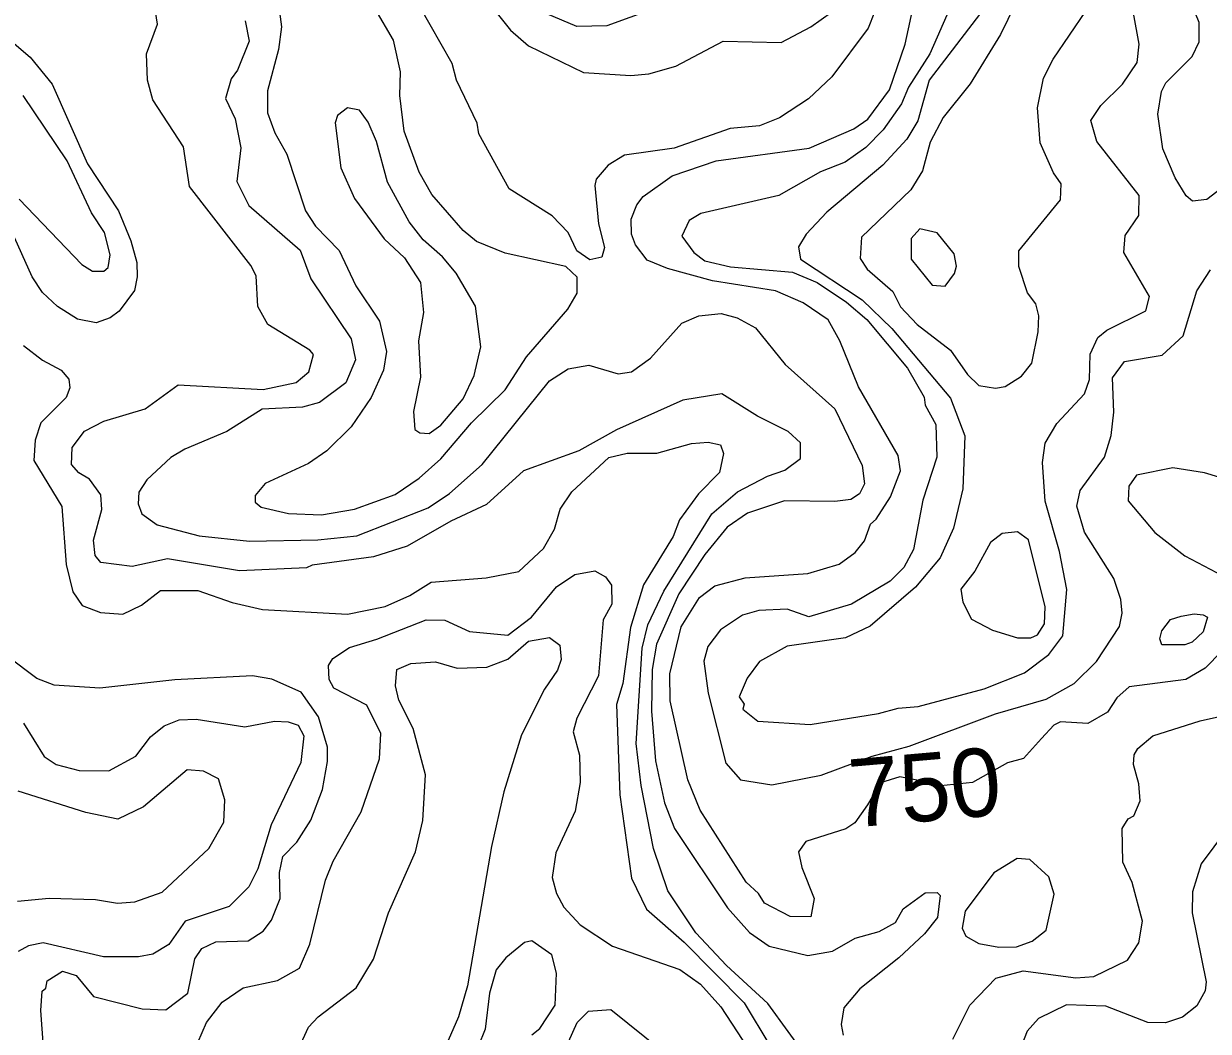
# Model space of a CAD drawing. Extents: x 763.2 to 816.8, y 7896.5 to 7952.7.
# Drawn here: x 771.916 to 774.699, y 7909.984 to 7912.351 of the extents above; entities that cross this region are included whole.
import ezdxf
from ezdxf.enums import TextEntityAlignment as Align

# ---------------------------------------------------------------- set-up
doc = ezdxf.new("R2010")
doc.units = 0
doc.header["$LTSCALE"] = 0.064
doc.layers.add('1', color=7, linetype='Continuous', lineweight=25)
doc.layers.add('2', color=7, linetype='Continuous', lineweight=13)
doc.layers.add('61', color=7, linetype='Continuous')

msp = doc.modelspace()

# ---------------------------------------------------------------- linework, layer by layer
at = {"layer": '1'}
for points in [[(772.5114, 7912.4209), (772.5212, 7912.3433), (772.5143, 7912.2898), (772.4886, 7912.1928), (772.4885, 7912.1415), (772.5059, 7912.0941), (772.5341, 7912.0442), (772.5777, 7911.9109), (772.6009, 7911.8749), (772.6567, 7911.8179), (772.6955, 7911.7347), (772.7514, 7911.6518), (772.7678, 7911.5803), (772.7608, 7911.5367), (772.7321, 7911.4729), (772.685, 7911.4038), (772.6274, 7911.3477), (772.5848, 7911.3179), (772.4827, 7911.2705), (772.4593, 7911.2421), (772.4593, 7911.2268), (772.4734, 7911.2149), (772.5376, 7911.2005), (772.6153, 7911.1972), (772.6928, 7911.2105), (772.7884, 7911.2445), (772.8448, 7911.2835), (772.8955, 7911.3282), (772.9678, 7911.4135), (773.0467, 7911.4908), (773.0965, 7911.5685), (773.1942, 7911.68), (773.2161, 7911.718), (773.2157, 7911.7553), (773.1893, 7911.7805), (773.0466, 7911.8117), (772.9794, 7911.8391), (772.9479, 7911.865), (772.8744, 7911.9496), (772.8443, 7912.0021), (772.8093, 7912.098), (772.799, 7912.1817), (772.8005, 7912.2375), (772.7844, 7912.3118), (772.7413, 7912.3854)], [(773.7362, 7910.4052), (773.7435, 7910.3686), (773.773, 7910.2957), (773.7646, 7910.2526), (773.7166, 7910.2539), (773.6563, 7910.2846), (773.6419, 7910.3078), (773.6126, 7910.3345), (773.505, 7910.5037), (773.4761, 7910.5744), (773.4344, 7910.7601), (773.4333, 7910.8234), (773.4605, 7910.9342), (773.5035, 7911.0025), (773.5395, 7911.0306), (773.6107, 7911.0489), (773.7577, 7911.0594), (773.8313, 7911.0809), (773.8687, 7911.1085), (773.8913, 7911.1358), (773.9048, 7911.175), (773.9187, 7911.1869), (773.952, 7911.2392), (773.9756, 7911.3007), (773.9705, 7911.3365), (773.8771, 7911.498), (773.8329, 7911.6057), (773.8053, 7911.6547), (773.7472, 7911.6951), (773.6821, 7911.7228), (773.5338, 7911.7469), (773.4284, 7911.7757), (773.3803, 7911.7952), (773.3528, 7911.8311), (773.3432, 7911.8564), (773.343, 7911.8915), (773.356, 7911.9251), (773.3709, 7911.9449), (773.4389, 7911.9929), (773.5427, 7912.0285), (773.761, 7912.0586), (773.8656, 7912.1036), (773.8989, 7912.1263), (773.9495, 7912.1955), (773.9868, 7912.3025), (774.0088, 7912.4033)], [(773.3939, 7912.3847), (773.2853, 7912.3457), (773.2155, 7912.3443), (773.1448, 7912.3737)], [(774.8484, 7911.2482), (774.6898, 7911.296), (774.6157, 7911.3071), (774.5297, 7911.2905), (774.5117, 7911.2644), (774.5108, 7911.2303), (774.5728, 7911.1556), (774.6439, 7911.1006), (774.7333, 7911.0541)], [(772.536, 7909.8881), (772.5846, 7909.9934), (772.6074, 7910.0176), (772.697, 7910.0863), (772.7377, 7910.153), (772.7726, 7910.262), (772.8361, 7910.4051), (772.8531, 7910.479), (772.8596, 7910.5867), (772.8303, 7910.6952), (772.7973, 7910.7617), (772.7892, 7910.7951), (772.7926, 7910.8334), (772.8252, 7910.848), (772.8829, 7910.852), (772.9337, 7910.8372), (773.0037, 7910.8389), (773.053, 7910.8584), (773.1016, 7910.9005), (773.1511, 7910.9091), (773.1749, 7910.8908), (773.1783, 7910.8571), (773.1699, 7910.8319), (773.1388, 7910.7873), (773.0853, 7910.6802), (773.0433, 7910.5464), (773.0145, 7910.4182), (772.9581, 7910.0904), (772.9368, 7910.0181), (772.8748, 7909.875)], [(774.7693, 7910.9162), (774.6916, 7910.8367), (774.6457, 7910.8101), (774.5132, 7910.7927), (774.4841, 7910.7671), (774.4619, 7910.7339), (774.4161, 7910.7068), (774.3519, 7910.7107), (774.3361, 7910.7027), (774.3066, 7910.6718), (774.2649, 7910.6246), (774.2272, 7910.6147), (774.1444, 7910.5687), (774.07, 7910.5607), (774.0142, 7910.574), (773.9744, 7910.5819), (773.9287, 7910.5675)], [(773.9287, 7910.5675), (773.8981, 7910.5156), (773.8685, 7910.4733), (773.8474, 7910.4594), (773.7532, 7910.43), (773.7362, 7910.4052)], [(773.172, 7909.9071), (773.2162, 7910.005), (773.2428, 7910.0316), (773.2952, 7910.0349), (773.4146, 7909.9388)]]:
    msp.add_lwpolyline(points, dxfattribs=at)
msp.add_lwpolyline([(774.3369, 7910.3064), (774.3244, 7910.3468), (774.2792, 7910.3877), (774.2496, 7910.3898), (774.195, 7910.3561), (774.1274, 7910.266), (774.1208, 7910.2259), (774.1292, 7910.2076), (774.1598, 7910.1899), (774.2067, 7910.1817), (774.2485, 7910.1821), (774.2852, 7910.1953), (774.3176, 7910.2216)], close=True, dxfattribs=at)
at = {"layer": '2'}
for points in [[(774.7393, 7911.971), (774.6953, 7911.9377), (774.6615, 7911.9336), (774.6467, 7911.9461), (774.621, 7911.9889), (774.592, 7912.0568), (774.5805, 7912.1381), (774.5887, 7912.1914), (774.5989, 7912.2114), (774.6608, 7912.2737), (774.6775, 7912.3081), (774.6773, 7912.3533), (774.6426, 7912.4387), (774.635, 7912.4811), (774.6658, 7912.5256), (774.6941, 7912.538), (774.7687, 7912.5447)], [(774.2786, 7912.4656), (774.2103, 7912.3256), (774.1391, 7912.2092), (774.0757, 7912.13), (774.0455, 7912.0721), (774.0269, 7912.0048), (774.0001, 7911.9604), (773.8838, 7911.8493), (773.8805, 7911.7994), (773.8973, 7911.7739), (773.9572, 7911.7213), (773.9758, 7911.6856), (774.0149, 7911.6443), (774.0934, 7911.5839), (774.1328, 7911.5264), (774.1595, 7911.5012), (774.1985, 7911.4948), (774.2219, 7911.4986), (774.2599, 7911.5226), (774.2843, 7911.5533), (774.2994, 7911.6268), (774.3009, 7911.6648), (774.2932, 7911.6924), (774.274, 7911.7185), (774.2536, 7911.78), (774.2536, 7911.8175), (774.3518, 7911.9369), (774.3533, 7911.9742), (774.3353, 7912), (774.3037, 7912.0709), (774.2975, 7912.1528), (774.3117, 7912.2224), (774.334, 7912.267), (774.4111, 7912.3802)], [(773.9145, 7912.3774), (773.8999, 7912.34), (773.8145, 7912.2257), (773.7593, 7912.1745), (773.6913, 7912.1292), (773.6446, 7912.1109), (773.5757, 7912.1041), (773.4441, 7912.0584), (773.3272, 7912.042), (773.2884, 7912.0184), (773.2607, 7911.9853), (773.2575, 7911.9705), (773.2664, 7911.8809), (773.28, 7911.8252), (773.2735, 7911.8021), (773.2453, 7911.7957), (773.2152, 7911.8172), (773.1946, 7911.8601), (773.1568, 7911.8994), (773.056, 7911.9627), (772.9851, 7912.0922), (772.9808, 7912.1172), (772.9321, 7912.2178), (772.922, 7912.2572), (772.8446, 7912.3931)], [(773.0003, 7912.4097), (773.0592, 7912.3354), (773.1014, 7912.2984), (773.2309, 7912.2359), (773.3422, 7912.2293), (773.3846, 7912.2329), (773.4481, 7912.2507), (773.5592, 7912.3096), (773.6951, 7912.3063), (773.7648, 7912.343), (773.8623, 7912.4131)], [(773.7039, 7911.302), (773.7405, 7911.3292), (773.7404, 7911.3662), (773.7115, 7911.3931), (773.64, 7911.4284), (773.5558, 7911.4813), (773.4645, 7911.4667), (773.3081, 7911.3966), (773.2201, 7911.3477), (773.0895, 7911.3005), (773.0029, 7911.2213), (772.9189, 7911.1823), (772.8164, 7911.1231), (772.7375, 7911.0984), (772.5936, 7911.0787), (772.5798, 7911.0723), (772.4226, 7911.0658), (772.2531, 7911.0935), (772.1702, 7911.0757), (772.0966, 7911.085), (772.0838, 7911.1016), (772.0795, 7911.1375), (772.0988, 7911.2094), (772.0971, 7911.2441), (772.0705, 7911.2806), (772.0448, 7911.2958), (772.0282, 7911.3151), (772.0296, 7911.3551), (772.0583, 7911.3933), (772.1037, 7911.4173), (772.2012, 7911.4463), (772.2786, 7911.5026), (772.4779, 7911.4913), (772.5555, 7911.5079), (772.5856, 7911.5331), (772.5964, 7911.5734), (772.5879, 7911.5841), (772.4889, 7911.6439), (772.4655, 7911.686), (772.4619, 7911.7585), (772.4493, 7911.783), (772.3047, 7911.9682), (772.2908, 7912.0615), (772.2189, 7912.1718), (772.2062, 7912.2179), (772.2042, 7912.2802), (772.2301, 7912.3492), (772.2235, 7912.3891)], [(774.1711, 7912.3855), (774.0431, 7912.2177), (774.0164, 7912.1227), (773.9901, 7912.0795), (773.9341, 7912.0184), (773.8024, 7911.9081), (773.7538, 7911.8562)], [(774.0932, 7912.39), (774.0442, 7912.2797), (773.9942, 7912.2019), (773.9776, 7912.1626), (773.9351, 7912.1016), (773.8945, 7912.0595)], [(774.3666, 7911.0218), (774.3493, 7911.1108), (774.3158, 7911.2291), (774.3093, 7911.3197), (774.3157, 7911.3657), (774.3427, 7911.4112), (774.408, 7911.4812), (774.4193, 7911.515), (774.4213, 7911.5742), (774.4396, 7911.6132), (774.46, 7911.6304), (774.5524, 7911.6759), (774.5605, 7911.7102), (774.5, 7911.8129), (774.5034, 7911.8528), (774.5359, 7911.8998), (774.5364, 7911.9468), (774.4372, 7912.0738), (774.4227, 7912.1232), (774.4462, 7912.1587), (774.4971, 7912.2085), (774.5317, 7912.2597), (774.536, 7912.3025), (774.5234, 7912.3757)], [(772.4361, 7912.3577), (772.4454, 7912.3098), (772.4178, 7912.2414), (772.403, 7912.2208), (772.39, 7912.1748), (772.4123, 7912.1271), (772.4258, 7912.0593), (772.4164, 7911.9797), (772.4446, 7911.9233), (772.5652, 7911.8187), (772.5904, 7911.751), (772.6851, 7911.6103), (772.6952, 7911.561), (772.6724, 7911.5067), (772.6105, 7911.4605), (772.5705, 7911.4503), (772.476, 7911.4453), (772.3924, 7911.3924), (772.2938, 7911.3512), (772.2615, 7911.3314), (772.2049, 7911.2789), (772.186, 7911.2505), (772.1843, 7911.2231)], [(771.8823, 7912.3138), (771.9307, 7912.2724), (771.9824, 7912.2089), (772.0656, 7912.0211), (772.1384, 7911.9114), (772.1676, 7911.8404), (772.1811, 7911.7898), (772.1825, 7911.7563), (772.1755, 7911.7242), (772.1399, 7911.6754), (772.1188, 7911.6598), (772.0857, 7911.648), (772.0417, 7911.6569), (771.995, 7911.6863), (771.9596, 7911.7193), (771.9352, 7911.7563), (771.8305, 7911.9882)], [(771.9049, 7911.9384), (772.0518, 7911.785), (772.0771, 7911.7691), (772.1036, 7911.7694), (772.1136, 7911.7776), (772.1188, 7911.808), (772.1051, 7911.8601), (772.0747, 7911.9064), (772.0176, 7912.0283), (771.9143, 7912.1821)], [(773.8945, 7912.0595), (773.8452, 7912.0251), (773.788, 7912.003), (773.6894, 7911.9472), (773.5066, 7911.9051), (773.4794, 7911.8887)], [(773.4794, 7911.8887), (773.4619, 7911.8515), (773.4897, 7911.8133), (773.5157, 7911.794), (773.5758, 7911.7794), (773.7217, 7911.7672), (773.7801, 7911.7428), (773.8491, 7911.6967), (773.8967, 7911.6557), (773.9923, 7911.5415), (774.0311, 7911.4735), (774.0336, 7911.4549), (774.059, 7911.4089), (774.0608, 7911.3327), (774.0283, 7911.2317), (774.006, 7911.1158), (773.9833, 7911.0734), (773.9516, 7911.0415), (773.8602, 7910.9875), (773.7605, 7910.9575), (773.7094, 7910.9754), (773.6427, 7910.972), (773.604, 7910.961), (773.5526, 7910.9267), (773.5229, 7910.8878), (773.5139, 7910.8537), (773.5238, 7910.7781), (773.5649, 7910.6138), (773.6, 7910.5744), (773.6736, 7910.5631), (773.7893, 7910.5857), (773.9093, 7910.6298), (773.9961, 7910.6534), (774.1989, 7910.7293), (774.3179, 7910.7644), (774.3834, 7910.801), (774.4363, 7910.8525), (774.4905, 7910.9348)], [(773.7538, 7911.8562), (773.7358, 7911.8268), (773.7404, 7911.7974), (773.8852, 7911.7017), (773.9554, 7911.6348), (774.0927, 7911.471)], [(774.4905, 7910.9348), (774.4966, 7910.9661), (774.4933, 7910.9983), (774.4768, 7911.0476), (774.4079, 7911.1561), (774.3897, 7911.2174), (774.3978, 7911.2541), (774.4547, 7911.3324), (774.4702, 7911.383), (774.4769, 7911.438), (774.4739, 7911.5191), (774.5021, 7911.5571), (774.5906, 7911.5722), (774.6397, 7911.6172), (774.6718, 7911.7235), (774.7037, 7911.7723)], [(772.6066, 7911.1381), (772.698, 7911.1477), (772.8657, 7911.2134), (772.9162, 7911.2469), (772.9928, 7911.3154), (773.1512, 7911.5115), (773.1944, 7911.5402), (773.2431, 7911.5488), (773.3119, 7911.5279), (773.3434, 7911.5329), (773.3884, 7911.5649), (773.4615, 7911.6471), (773.5019, 7911.6641), (773.5543, 7911.6703), (773.5918, 7911.6596), (773.6353, 7911.6359), (773.7049, 7911.55), (773.8213, 7911.4463), (773.8859, 7911.3129), (773.8914, 7911.2701), (773.8796, 7911.2461), (773.8589, 7911.2334), (773.821, 7911.2285), (773.7027, 7911.23), (773.6164, 7911.2007), (773.5686, 7911.1681), (773.5159, 7911.1041), (773.4547, 7911.0114), (773.4021, 7910.8931), (773.3923, 7910.834), (773.3906, 7910.7361), (773.4, 7910.6193), (773.4212, 7910.5207), (773.4448, 7910.4601), (773.5691, 7910.2741), (773.6206, 7910.2161), (773.6669, 7910.1836), (773.7575, 7910.1619), (773.8162, 7910.1718), (773.8689, 7910.2028), (773.9253, 7910.218), (773.9639, 7910.2394), (773.982, 7910.2717), (774.0337, 7910.3095), (774.0621, 7910.3096), (774.0691, 7910.3031), (774.0627, 7910.2516), (774.0318, 7910.2131), (773.972, 7910.1568), (773.8798, 7910.084), (773.8425, 7910.0394), (773.8361, 7909.9998), (773.8405, 7909.9746)], [(771.915, 7911.5951), (771.9595, 7911.5606), (772.0032, 7911.5371), (772.0215, 7911.516), (772.0237, 7911.495), (772.0152, 7911.4724), (771.9555, 7911.4128), (771.9427, 7911.3723), (771.9395, 7911.3249), (772.005, 7911.2166), (772.0155, 7911.08), (772.0308, 7911.0161), (772.0525, 7910.9842), (772.0961, 7910.9675), (772.1481, 7910.9641), (772.192, 7910.9849), (772.237, 7911.0194), (772.3247, 7911.0194), (772.4052, 7910.9911), (772.4768, 7910.9744), (772.6766, 7910.9639), (772.7651, 7910.9821), (772.823, 7911.0079), (772.873, 7911.0392), (773.0018, 7911.0493), (773.0788, 7911.0639), (773.1366, 7911.118), (773.1623, 7911.1633), (773.176, 7911.2101), (773.2035, 7911.251), (773.2902, 7911.3314), (773.3337, 7911.3417), (773.4028, 7911.342), (773.4849, 7911.3649), (773.5237, 7911.368), (773.5526, 7911.3615), (773.5595, 7911.3408), (773.55, 7911.2966)], [(774.0927, 7911.471), (774.1267, 7911.3829), (774.1218, 7911.258), (774.1005, 7911.166), (774.0689, 7911.0964), (774.0106, 7911.0268), (773.9044, 7910.9356), (773.8465, 7910.9082), (773.7091, 7910.8884), (773.6446, 7910.8528), (773.6154, 7910.8134), (773.5964, 7910.7699), (773.6084, 7910.7522), (773.6055, 7910.7404), (773.6402, 7910.7123), (773.7636, 7910.7042), (773.9239, 7910.7304), (773.9701, 7910.7433), (774.0171, 7910.7471), (774.1724, 7910.788), (774.2671, 7910.8261), (774.3242, 7910.8687), (774.3567, 7910.9127), (774.3666, 7911.0218)], [(773.55, 7911.2966), (773.5008, 7911.2464), (773.4564, 7911.1856), (773.4414, 7911.1463), (773.3715, 7911.0326), (773.3413, 7910.9326)], [(773.3822, 7910.9385), (773.4199, 7911.0174), (773.5325, 7911.1992), (773.5928, 7911.2514), (773.6628, 7911.2881), (773.7039, 7911.302)], [(772.1843, 7911.2231), (772.1929, 7911.1993), (772.2294, 7911.1738), (772.328, 7911.1479), (772.4457, 7911.1348), (772.6066, 7911.1381)], [(772.2939, 7909.8869), (772.3452, 7910.005), (772.3821, 7910.0521), (772.4308, 7910.086), (772.5119, 7910.1029), (772.5636, 7910.132), (772.5876, 7910.1886), (772.6247, 7910.3387), (772.6429, 7910.3837), (772.7087, 7910.4994), (772.7512, 7910.6243), (772.7543, 7910.6833), (772.7215, 7910.7497), (772.6442, 7910.7898), (772.633, 7910.8101), (772.6315, 7910.843), (772.642, 7910.8593), (772.6811, 7910.8858), (772.7453, 7910.9049), (772.8611, 7910.9508), (772.9046, 7910.9495), (772.9626, 7910.9234), (773.0531, 7910.9146), (773.109, 7910.9568), (773.1676, 7911.0283), (773.2108, 7911.0571), (773.2572, 7911.0655), (773.2827, 7911.0514), (773.2968, 7911.0321), (773.2973, 7910.9874), (773.277, 7910.9508), (773.2659, 7910.8189), (773.2151, 7910.7195), (773.2068, 7910.6874), (773.2215, 7910.6322), (773.2229, 7910.5684), (773.2109, 7910.5007), (773.1656, 7910.4034), (773.1573, 7910.345), (773.1674, 7910.3075), (773.1848, 7910.2758), (773.2232, 7910.2338), (773.299, 7910.184), (773.4573, 7910.1292), (773.5056, 7910.0944), (773.5532, 7910.0418), (773.6306, 7909.9236)], [(773.3413, 7910.9326), (773.323, 7910.8005), (773.3086, 7910.7512), (773.3158, 7910.539), (773.3434, 7910.3434), (773.3786, 7910.2708), (773.4672, 7910.1934), (773.6084, 7910.0505), (773.6688, 7909.9509)], [(773.7593, 7909.9181), (773.664, 7910.0496), (773.5669, 7910.1382), (773.4948, 7910.2156), (773.4287, 7910.3141), (773.3956, 7910.4133), (773.366, 7910.5612), (773.3545, 7910.6599), (773.369, 7910.8842), (773.3822, 7910.9385)], [(771.9673, 7910.0855), (771.9708, 7910.1025), (772.0069, 7910.1252), (772.0384, 7910.115), (772.0798, 7910.0656), (772.194, 7910.0367), (772.2497, 7910.0347), (772.301, 7910.0738), (772.3176, 7910.1545), (772.334, 7910.1784), (772.3668, 7910.1944), (772.4429, 7910.1968), (772.4782, 7910.2195), (772.498, 7910.2446), (772.5179, 7910.2957), (772.5163, 7910.3567), (772.5245, 7910.3944), (772.5569, 7910.4285), (772.5905, 7910.4797), (772.6176, 7910.5517), (772.6296, 7910.6177), (772.6294, 7910.651), (772.6082, 7910.7222), (772.5677, 7910.7808), (772.4989, 7910.8107), (772.4528, 7910.819), (772.2708, 7910.8092), (772.0946, 7910.7898), (771.9871, 7910.7969), (771.946, 7910.8127), (771.8765, 7910.865)], [(774.0985, 7909.9657), (774.1388, 7910.0457), (774.1995, 7910.1089), (774.2635, 7910.1257), (774.3874, 7910.1094), (774.4295, 7910.1126), (774.5086, 7910.1509), (774.5359, 7910.1918), (774.5442, 7910.2423), (774.5198, 7910.3338), (774.4982, 7910.3811), (774.4967, 7910.4602), (774.5105, 7910.483), (774.5236, 7910.4902), (774.539, 7910.5252), (774.5358, 7910.5651), (774.5231, 7910.6105), (774.5247, 7910.6333), (774.5334, 7910.6482), (774.5686, 7910.6782), (774.6799, 7910.7129), (774.8017, 7910.7402)], [(771.9147, 7910.7074), (771.9635, 7910.6294), (771.9915, 7910.6109), (772.0457, 7910.5968), (772.1157, 7910.5957), (772.1788, 7910.63), (772.2134, 7910.6756), (772.2457, 7910.7016), (772.2806, 7910.7154), (772.3211, 7910.7171), (772.435, 7910.6993), (772.5047, 7910.7123), (772.537, 7910.7108), (772.56, 7910.7027), (772.5738, 7910.6781), (772.5667, 7910.6157), (772.4966, 7910.4691), (772.4658, 7910.3653), (772.4447, 7910.3234), (772.3985, 7910.2774), (772.295, 7910.2423), (772.2564, 7910.1881), (772.2189, 7910.1653), (772.1853, 7910.1586), (772.1031, 7910.1587), (771.9609, 7910.1914), (771.9271, 7910.1848), (771.9029, 7910.171)], [(771.9007, 7910.2899), (771.9756, 7910.2965), (772.084, 7910.2932), (772.1359, 7910.2852), (772.1764, 7910.2882), (772.2411, 7910.3111), (772.3507, 7910.4137), (772.3858, 7910.475), (772.388, 7910.5276), (772.3732, 7910.5769), (772.3378, 7910.5952), (772.2999, 7910.598), (772.1971, 7910.5113), (772.1367, 7910.4825), (772.0617, 7910.4978), (771.9025, 7910.548)], [(774.8014, 7910.5369), (774.6824, 7910.3771), (774.6617, 7910.3119), (774.661, 7910.2621), (774.6938, 7910.1003), (774.6913, 7910.0792), (774.6721, 7910.044), (774.6385, 7910.0174), (774.5985, 7910.0041), (774.5567, 7910.0046), (774.4579, 7910.0431), (774.3653, 7910.0465), (774.3001, 7910.0142), (774.2732, 7909.9843), (774.2211, 7909.8493)], [(773.1091, 7909.9757), (773.1283, 7909.9902), (773.164, 7910.045), (773.167, 7910.1207), (773.1566, 7910.1637), (773.1091, 7910.1961), (773.0925, 7910.1925), (773.0487, 7910.1567), (773.0258, 7910.1281), (773.0101, 7910.0739), (772.9996, 7909.9888), (772.9836, 7909.948)], [(772.0382, 7909.6664), (771.9919, 7909.7829), (771.964, 7909.9143), (771.9559, 7910.0327), (771.9592, 7910.0785), (771.9673, 7910.0855)]]:
    msp.add_lwpolyline(points, dxfattribs=at)
for points in [[(772.9741, 7911.524), (772.9896, 7911.5917), (772.9769, 7911.6875), (772.9315, 7911.7647), (772.8996, 7911.8031), (772.8537, 7911.8427), (772.8209, 7911.8854), (772.7703, 7911.9787), (772.7445, 7912.0738), (772.7249, 7912.1191), (772.7044, 7912.1479), (772.6765, 7912.1534), (772.6529, 7912.1353), (772.6476, 7912.1177), (772.6607, 7912.0117), (772.693, 7911.9397), (772.7622, 7911.8452), (772.8103, 7911.8003), (772.8481, 7911.7426), (772.8548, 7911.6721), (772.8434, 7911.6057), (772.8482, 7911.5202), (772.8316, 7911.4397), (772.8347, 7911.3975), (772.8462, 7911.3893), (772.8683, 7911.3879), (772.8959, 7911.4076), (772.948, 7911.4694)], [(774.107, 7911.781), (774.1016, 7911.8103), (774.0621, 7911.8594), (774.0207, 7911.8689), (774.0005, 7911.8461), (774.0005, 7911.7978), (774.0499, 7911.7366), (774.0804, 7911.7341), (774.1026, 7911.7635)], [(774.2767, 7911.1385), (774.2506, 7911.1572), (774.2147, 7911.153), (774.187, 7911.1323), (774.1502, 7911.0647), (774.1173, 7911.0227), (774.1221, 7910.9918), (774.1427, 7910.9517), (774.1917, 7910.9263), (774.2501, 7910.908), (774.2815, 7910.9078), (774.2976, 7910.915), (774.3139, 7910.9409), (774.3158, 7910.9813)], [(774.6097, 7910.9509), (774.6352, 7910.9588), (774.6659, 7910.9648), (774.6869, 7910.9622), (774.6968, 7910.9568), (774.6864, 7910.9221), (774.6609, 7910.8981), (774.6439, 7910.8915), (774.5897, 7910.8915), (774.5849, 7910.9055), (774.5898, 7910.9248)]]:
    msp.add_lwpolyline(points, close=True, dxfattribs=at)

# ---------------------------------------------------------------- texts
at = {"layer": '61'}
msp.add_text('750', height=0.16, rotation=4.98, dxfattribs=at).set_placement((774.0398, 7910.4778), align=Align.CENTER)

doc.saveas('drawing.dxf')
